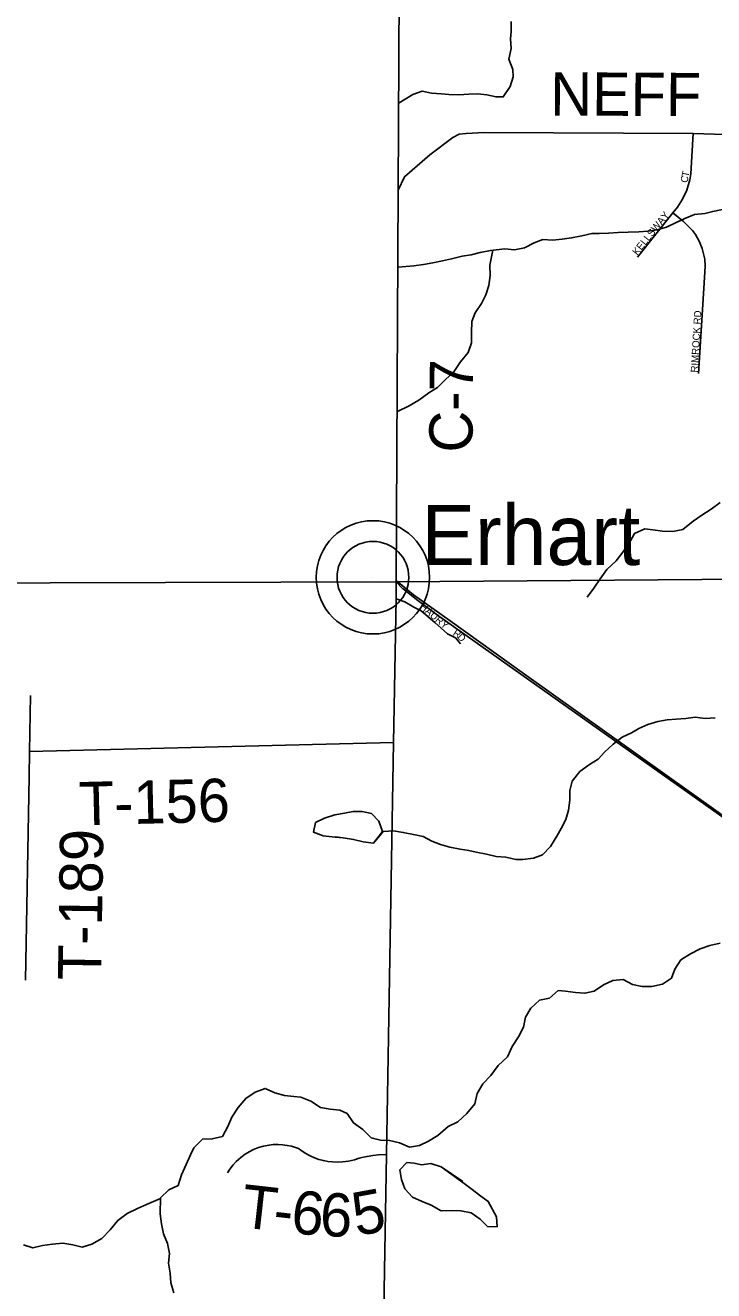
# Model space of a CAD drawing. Extents: x 1985906 to 2277390, y 930619 to 1324581.
# Drawn here: x 2110785 to 2115559, y 1161092 to 1169867 of the extents above; entities that cross this region are included whole.
import ezdxf

# ---------------------------------------------------------------- set-up
doc = ezdxf.new("R2010")
doc.units = 0
for name, color, linetype in [('GM_X_Adjacent_County', 7, 'Continuous'), ('GM_X_County', 7, 'Continuous'), ('GM_X_County_Road', 7, 'Continuous'), ('GM_X_County_Road_Text', 7, 'Continuous'), ('GM_X_Minor_Lake', 7, 'Continuous'), ('GM_X_Minor_River', 7, 'Continuous'), ('GM_X_Rail_Line', 7, 'Continuous'), ('GM_X_State_Route', 7, 'Continuous'), ('GM_X_Township', 7, 'Continuous'), ('GM_X_Township_Road', 7, 'Continuous'), ('GM_X_Township_Road_Text', 7, 'Continuous'), ('GM_X_Township_Subdivision', 7, 'Continuous'), ('GM_X_Township_Subdivision_Text', 7, 'Continuous'), ('GM_X_Unincorporated', 7, 'Continuous'), ('GM_X_Unincorporated_Location', 7, 'Continuous'), ('GM_X_Unincorporated_Text', 7, 'Continuous')]:
    doc.layers.add(name, color=color, linetype=linetype)

msp = doc.modelspace()

# ---------------------------------------------------------------- linework, layer by layer
at = {"layer": 'GM_X_Adjacent_County'}
msp.add_lwpolyline([(2139521.7, 1198873.5), (2139549.1, 1193676.6), (2134076.1, 1193549.4), (2129443.2, 1193492.7), (2126053.1, 1193488.1), (2117908.3, 1193445.4), (2113522.7, 1193410.7), (2113466.5, 1188070.4), (2113427.5, 1184373.7), (2113417, 1179845.3), (2113408.4, 1176168.2), (2113398.8, 1174226.6), (2113371.6, 1168723.2), (2113358.2, 1166007.9), (2106159.1, 1165987.2)], dxfattribs=at)
at = {"layer": 'GM_X_County'}
msp.add_lwpolyline([(2113398.8, 1174226.6), (2113371.6, 1168723.2), (2113358.2, 1166007.9), (2106159.1, 1165987.2)], dxfattribs=at)
at = {"layer": 'GM_X_County_Road'}
for points in [[(2113371.6, 1168723.2), (2113414.9, 1168817.1), (2113590.9, 1168968.2), (2113749.7, 1169088.7), (2113793.7, 1169111.7), (2113843.4, 1169117.4), (2113964, 1169125.1), (2115416, 1169116.9), (2117106.6, 1169063.1), (2118591.2, 1169053.3)], [(2113358.1, 1166007.9), (2113371.6, 1168723.2)], [(2113263, 1160423.4), (2113290.5, 1162037.1), (2113339.2, 1164894), (2113356.1, 1165889.3), (2113358.1, 1166007.9)]]:
    msp.add_lwpolyline(points, dxfattribs=at)
at = {"layer": 'GM_X_Minor_Lake'}
for points in [[(2113261.3, 1164275.5), (2113235.8, 1164348.2), (2113185.4, 1164400.3), (2113121.1, 1164416.1), (2113058.9, 1164415.9), (2112998.8, 1164403.6), (2112930.6, 1164391.4), (2112860.5, 1164369.1), (2112798.4, 1164338.7), (2112782.7, 1164272.4), (2112851, 1164246.6), (2112935.1, 1164236.9)], [(2112935.1, 1164236.9), (2112989.6, 1164233), (2113061.8, 1164221.2), (2113128.1, 1164205.3), (2113200.4, 1164195.5), (2113261.3, 1164275.5)], [(2112937.3, 1164238.8), (2112989.6, 1164233), (2113061.8, 1164221.2), (2113128.1, 1164205.3), (2113200.4, 1164195.5), (2113267.8, 1164275.5)], [(2113827.5, 1161835.1), (2113670.2, 1161950.5), (2113597.8, 1161974.3), (2113533.7, 1161964.1), (2113481.4, 1161975.9), (2113431.3, 1161981.8), (2113383.3, 1161929.4), (2113393.7, 1161863.2), (2113416.1, 1161797), (2113470.5, 1161741), (2113536.8, 1161711.1), (2113599.2, 1161685.2), (2113669.6, 1161645.3), (2113741.8, 1161647.5), (2113806, 1161645.8), (2113876.3, 1161631.9), (2113938.7, 1161588), (2113991.1, 1161538), (2114057.4, 1161534.2), (2114053, 1161604.4), (2113995.6, 1161709.2)], [(2113818.9, 1161848), (2113670.2, 1161950.5), (2113597.8, 1161974.3), (2113533.7, 1161964.1), (2113481.4, 1161975.9), (2113431.3, 1161981.8), (2113383.3, 1161929.4), (2113393.7, 1161863.2), (2113416.1, 1161797), (2113470.5, 1161741), (2113536.8, 1161711.1), (2113599.2, 1161685.2), (2113669.6, 1161645.3), (2113741.8, 1161647.5), (2113806, 1161645.8), (2113876.3, 1161631.9), (2113938.7, 1161588), (2113991.1, 1161538), (2114057.4, 1161534.2), (2114053, 1161604.4), (2113994.8, 1161710.6)], [(2113995.6, 1161709.2), (2113933.9, 1161754.6), (2113883.6, 1161794.6), (2113827.5, 1161835.1)], [(2113996.4, 1161708.6), (2113933.9, 1161754.6), (2113883.6, 1161794.6), (2113827.5, 1161835.1)]]:
    msp.add_lwpolyline(points, dxfattribs=at)
at = {"layer": 'GM_X_Minor_River'}
for points in [[(2114155.7, 1169893.7), (2114154, 1169825.4), (2114150.2, 1169773.2), (2114154.5, 1169706.9), (2114138.8, 1169632.5), (2114165.2, 1169560.3), (2114169.5, 1169510.1), (2114147.7, 1169443.8), (2114099.9, 1169371.3), (2114049.7, 1169371.2), (2113985.4, 1169385), (2113923.2, 1169392.8), (2113861, 1169390.6), (2113790.8, 1169386.3), (2113722.6, 1169388.1), (2113672.4, 1169392), (2113602.1, 1169397.8), (2113537.9, 1169409.6), (2113471.7, 1169387.3), (2113377.6, 1169330.5)], [(2115696.6, 1168605.6), (2115552.2, 1168577), (2115498.1, 1168562.7), (2115425.9, 1168556.5), (2115359.8, 1168528.1), (2115293.7, 1168497.8), (2115231.7, 1168467.4), (2115167.5, 1168449.2), (2115103.4, 1168440.9), (2115039.2, 1168434.7), (2114965, 1168432.4), (2114896.7, 1168430.2), (2114830.5, 1168425.9), (2114764.3, 1168423.7), (2114714.2, 1168423.5), (2114644, 1168407.2), (2114573.8, 1168392.9), (2114507.7, 1168384.7), (2114441.5, 1168378.4), (2114373.2, 1168382.2), (2114313.1, 1168359.9), (2114247.1, 1168323.5), (2114176.9, 1168311.2), (2114110.7, 1168317.1), (2114010.6, 1168306.3)], [(2114028.2, 1168308.2), (2114006.9, 1168204.2), (2114009.2, 1168131.9), (2113999.5, 1168063.6), (2113979.7, 1167999.3), (2113949.9, 1167937), (2113904, 1167872.5), (2113882.2, 1167812.2), (2113878.5, 1167737.9), (2113878.9, 1167665.6), (2113857.1, 1167599.3), (2113803.2, 1167532.8), (2113757.4, 1167464.4), (2113699.4, 1167412), (2113643.5, 1167355.6), (2113583.5, 1167319.2), (2113513.5, 1167266.8), (2113447.4, 1167228.4), (2113366.9, 1167190.2)], [(2114012.4, 1168306.7), (2113940.2, 1168292.4), (2113878.1, 1168276.1), (2113813.9, 1168265.8), (2113741.8, 1168247.5), (2113677.6, 1168233.2), (2113611.5, 1168221), (2113547.3, 1168208.7), (2113479.1, 1168198.4), (2113371.4, 1168191.2)], [(2115603.5, 1166559), (2115541.5, 1166512.6), (2115477.5, 1166470.2), (2115417.5, 1166427.8), (2115345.5, 1166371.4), (2115275.4, 1166357.1), (2115205.1, 1166358.8), (2115136.9, 1166368.6), (2115080.7, 1166376.5), (2115010.6, 1166344.1), (2114982.7, 1166291.8), (2114936.9, 1166223.4), (2114883, 1166152.9), (2114819.1, 1166092.5), (2114771.2, 1166028.1), (2114727.4, 1165963.6), (2114681.5, 1165901.2)], [(2115568.2, 1165064.9), (2115500, 1165060.7), (2115431.7, 1165068.5), (2115365.6, 1165060.2), (2115299.4, 1165056), (2115237.2, 1165049.8), (2115171, 1165039.5), (2115102.9, 1165019.2), (2115040.8, 1164990.9), (2114988.8, 1164960.6), (2114924.7, 1164930.2), (2114862.7, 1164881.8), (2114802.8, 1164827.4), (2114756.9, 1164777.1), (2114696.8, 1164740.7), (2114630.8, 1164692.3), (2114577, 1164625.8), (2114561.2, 1164559.6), (2114561.5, 1164493.3), (2114551.8, 1164425), (2114534, 1164360.7), (2114500.2, 1164296.3), (2114472.4, 1164244), (2114426.5, 1164171.6), (2114372.6, 1164115.2), (2114308.5, 1164090.9), (2114236.3, 1164082.6), (2114186.1, 1164082.4), (2114117.9, 1164098.2), (2114051.6, 1164104.1), (2113983.3, 1164119.9), (2113911, 1164133.7), (2113860.8, 1164145.6), (2113800.6, 1164153.4), (2113728.3, 1164167.2), (2113664, 1164185.1), (2113603.7, 1164208.9), (2113543.3, 1164240.9), (2113477, 1164254.7), (2113406.7, 1164270.5), (2113338.5, 1164280.3), (2113270.3, 1164276.1)], [(2115603.4, 1163500.9), (2115533.3, 1163484.6), (2115465.2, 1163462.3), (2115399.1, 1163428), (2115331.1, 1163385.6), (2115289.2, 1163321.2), (2115267.4, 1163258.9), (2115203.4, 1163216.5), (2115129.3, 1163202.2), (2115063, 1163201.9), (2114996.8, 1163215.8), (2114932.4, 1163249.7), (2114860.2, 1163243.4), (2114794.1, 1163213.1), (2114730.1, 1163168.7), (2114665.9, 1163154.4), (2114601.7, 1163160.2), (2114531.4, 1163170), (2114481.3, 1163173.9), (2114421.3, 1163121.5), (2114351.1, 1163107.2), (2114291.2, 1163050.8), (2114253.4, 1162988.4), (2114239.6, 1162920.1), (2114205.8, 1162851.7), (2114162, 1162785.3), (2114130.2, 1162712.9), (2114064.3, 1162652.5), (2114014.4, 1162584.1), (2113958.5, 1162525.6), (2113918.7, 1162459.2), (2113903, 1162386.9), (2113847.1, 1162320.5), (2113785.1, 1162262), (2113717.1, 1162229.7), (2113645.1, 1162167.2), (2113581.1, 1162128.8), (2113519, 1162098.5), (2113448.8, 1162086.2), (2113380.5, 1162116.1), (2113310.2, 1162134), (2113248, 1162135.8), (2113183.7, 1162151.6), (2113125.2, 1162209.6), (2113060.8, 1162255.6), (2113016.4, 1162319.7), (2112966.1, 1162343.6), (2112899.8, 1162351.4), (2112831.6, 1162363.2), (2112765.1, 1162405.2), (2112696.8, 1162433)], [(2112696.8, 1162433), (2112646.6, 1162438.9), (2112582.4, 1162444.7), (2112516.1, 1162464.6), (2112447.7, 1162494.4), (2112379.6, 1162468.1), (2112313.6, 1162425.7), (2112261.7, 1162363.3), (2112217.9, 1162294.9), (2112190.1, 1162230.6), (2112152.3, 1162162.2), (2112082.1, 1162143.9), (2112013.9, 1162141.6), (2111954, 1162083.2), (2111930.1, 1162032.9), (2111900.3, 1161966.6), (2111868.5, 1161894.2), (2111844.8, 1161821.9), (2111780.7, 1161791.5), (2111722.8, 1161735.1)], [(2111722.4, 1161731.5), (2111624.7, 1161690.6), (2111562.6, 1161662.3), (2111492.5, 1161627.9), (2111426.5, 1161577.5), (2111374.7, 1161513.1), (2111316.8, 1161452.7), (2111246.7, 1161414.3), (2111178.6, 1161394), (2111114.3, 1161409.8), (2111046, 1161421.7), (2110973.8, 1161413.4), (2110905.6, 1161405.1), (2110837.5, 1161388.8), (2110773.2, 1161410.7)], [(2111722.4, 1161735.8), (2111721.3, 1161624.7), (2111729.6, 1161556.5), (2111744, 1161486.2), (2111770.4, 1161420.1), (2111784.8, 1161349.9), (2111779.1, 1161281.6), (2111789.4, 1161213.4), (2111793.7, 1161145.1), (2111816.1, 1161076.9)]]:
    msp.add_lwpolyline(points, dxfattribs=at)
at = {"layer": 'GM_X_Rail_Line'}
msp.add_lwpolyline([(2120852.4, 1160155.2), (2120652.8, 1160328.9), (2120040.3, 1160858.9), (2118456.4, 1162237.5), (2117861.3, 1162751.1), (2117709.9, 1162885), (2117618.1, 1162962.9), (2117550.7, 1163018), (2117466.7, 1163086.3), (2117333.4, 1163187.9), (2116922.4, 1163474.1), (2115790.2, 1164266.3), (2114248.1, 1165366.5), (2113730.7, 1165737.4), (2113477.7, 1165918.3), (2113358.5, 1166014.7)], dxfattribs=at)
at = {"layer": 'GM_X_State_Route'}
msp.add_lwpolyline([(2117515.4, 1163056.1), (2116194.5, 1163972), (2113643.7, 1165776.6), (2113508.2, 1165877.4), (2113404.7, 1165959.5), (2113404.2, 1165959.6), (2113358.1, 1166007.9)], dxfattribs=at)
at = {"layer": 'GM_X_Township'}
for points in [[(2139611.5, 1172078.9), (2139644.7, 1169748.4), (2139656.8, 1167688.3), (2139668.5, 1166493.7), (2139667, 1166451.3), (2138508.5, 1166420.6), (2137115, 1166387.6), (2131684.3, 1166258.8), (2126498.2, 1166145.1), (2123749.2, 1166110.6), (2123139.1, 1166103.1), (2118586.8, 1166047.8), (2117595.5, 1166039.3), (2113358.2, 1166007.9), (2113371.6, 1168723.2), (2113398.8, 1174226.6)], [(2113093.1, 1145116.7), (2113139.2, 1149689.6), (2113152.8, 1150701.9), (2113157.3, 1151039.7), (2113184.2, 1154330.1), (2113217.3, 1157737.8), (2113243.3, 1159266.8), (2113263, 1160423.4), (2113290.5, 1162037.2), (2113339.2, 1164894), (2113356.1, 1165889.3), (2113358.2, 1166007.9), (2117595.5, 1166039.3), (2118586.8, 1166047.8), (2123139.1, 1166103.1), (2123749.2, 1166110.6), (2126498.2, 1166145.1), (2131684.3, 1166258.8), (2137115, 1166387.6), (2138508.5, 1166420.6), (2139667, 1166451.3), (2139679.7, 1165170.7), (2139697.8, 1163007), (2139715.7, 1160875.4)], [(2106159.1, 1165987.2), (2113358.2, 1166007.9), (2113356.1, 1165889.3), (2113339.2, 1164894), (2113290.5, 1162037.2), (2113263, 1160423.4), (2113243.3, 1159266.8), (2113217.3, 1157737.8), (2113184.2, 1154330.1), (2113157.3, 1151039.7), (2113152.8, 1150701.9), (2113139.2, 1149689.6), (2113093.1, 1145116.7), (2113092.4, 1142777.3), (2105809.5, 1142741.5)]]:
    msp.add_lwpolyline(points, dxfattribs=at)
at = {"layer": 'GM_X_Township_Road'}
for points in [[(2110811.1, 1164654.6), (2110814.1, 1164831.6), (2110820.6, 1165218.6)], [(2110814.1, 1164831.6), (2113339.2, 1164894)], [(2110787.2, 1163244.6), (2110811.1, 1164654.6), (2110811.1, 1164654.6)], [(2112186.4, 1161908.1), (2112203.9, 1161935.4), (2112225.8, 1161963.8), (2112248.4, 1161988.5), (2112279.5, 1162016.5), (2112311, 1162039.6), (2112337.6, 1162055.7), (2112367.8, 1162070.8), (2112402.4, 1162084.5), (2112437.1, 1162094.6), (2112475.2, 1162101.9), (2112504.4, 1162105), (2112538.4, 1162105.9), (2112569.4, 1162104.1), (2112601.3, 1162099.8), (2112631.6, 1162093.2), (2112658.9, 1162085.2), (2112679.3, 1162077.7), (2112695.2, 1162065.5), (2112726.2, 1162045), (2112761.3, 1162026), (2112791, 1162013.1), (2112821.2, 1162002.5), (2112852.7, 1161994), (2112883.1, 1161988.2), (2112915.4, 1161984.5), (2112950.7, 1161983.2), (2112984.1, 1161984.7), (2113026.8, 1161990.5), (2113067.8, 1162000.2), (2113100.2, 1162011), (2113119.8, 1162015.7), (2113155.8, 1162023.2), (2113195.8, 1162030), (2113234.5, 1162034.9), (2113290.5, 1162037.1)]]:
    msp.add_lwpolyline(points, dxfattribs=at)
at = {"layer": 'GM_X_Township_Subdivision'}
for points in [[(2115030.7, 1168259.1), (2115276.2, 1168565.8), (2115308.7, 1168607.3), (2115342.6, 1168660.7), (2115371.9, 1168724.1), (2115393.2, 1168796.1), (2115400.4, 1168838.4), (2115416, 1169116.9)], [(2115454.2, 1167453.3), (2115491.3, 1168041.2), (2115500.1, 1168197.5), (2115496.8, 1168246.3), (2115479.9, 1168320.1), (2115459, 1168371), (2115433.1, 1168416.1), (2115412.1, 1168444.7), (2115350.1, 1168506.7), (2115276.2, 1168565.8)], [(2113356.1, 1165889.3), (2113417.8, 1165868), (2113479.9, 1165832.8), (2113530.6, 1165806), (2113625.1, 1165725.6), (2113712.6, 1165646.6), (2113767.6, 1165619.8), (2113802.9, 1165577.5)]]:
    msp.add_lwpolyline(points, dxfattribs=at)
at = {"layer": 'GM_X_Unincorporated'}
for radius in [392.8, 249]:
    msp.add_circle((2113195.9, 1166039), radius, dxfattribs=at)
at = {"layer": 'GM_X_Unincorporated_Location'}
msp.add_line((2113195.9, 1166039), (2113195.9, 1166039), dxfattribs=at)

# ---------------------------------------------------------------- texts
at = {"layer": 'GM_X_County_Road_Text'}
for s, rotation, p in [('NEFF', 359.7193, (2114425.5, 1169242.1)), ('C-7', 89.54189, (2113885.8, 1166903.5))]:
    msp.add_text(s, height=300, rotation=rotation, dxfattribs=at).set_placement(p)
at = {"layer": 'GM_X_Township_Road_Text'}
for s, rotation, p in [('T-156', 1.40434, (2111159.7, 1164319.1)), ('T-189', 89.1574, (2111311.2, 1163243.6)), ('T', 353.57083, (2112272.2, 1161532.6)), ('6', 353.9014, (2112619.5, 1161493.6)), ('6', 357.56534, (2112824.1, 1161472.4)), ('5', 10.4109, (2113081.7, 1161469.7)), ('-', 353.62547, (2112495.5, 1161507.5))]:
    msp.add_text(s, height=300, rotation=rotation, dxfattribs=at).set_placement(p)
at = {"layer": 'GM_X_Township_Subdivision_Text'}
for s, rotation, p in [('T', 78.2859, (2115385, 1168811.6)), ('C', 76.11691, (2115375, 1168771.2)), ('KELLSWAY', 51.34063, (2115029.2, 1168268.7)), ('RIMROCK RD', 86.74863, (2115449.5, 1167458.2)), ('HAURY', 319.7639, (2113515.8, 1165828.1)), ('R', 327.32022, (2113745.9, 1165640.8)), ('D', 314.08817, (2113776.9, 1165621.3))]:
    msp.add_text(s, height=50, rotation=rotation, dxfattribs=at).set_placement(p)
at = {"layer": 'GM_X_Unincorporated_Text'}
msp.add_text('Erhart', height=417, rotation=0.00001, dxfattribs=at).set_placement((2113531.7, 1166124.2))

doc.saveas('drawing.dxf')
